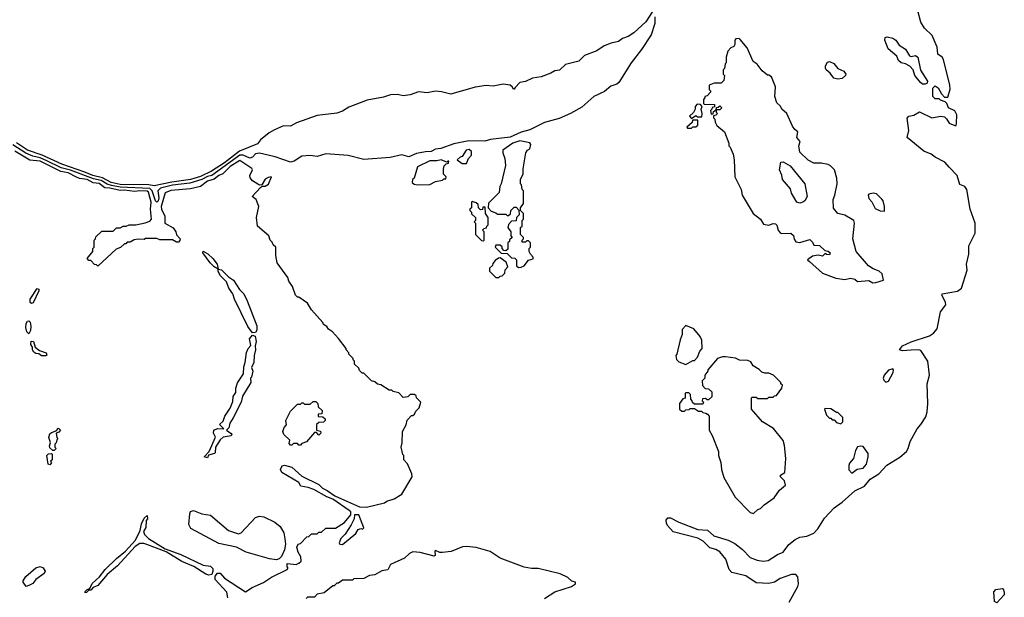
# Model space of a CAD drawing. Extents: x 2348354 to 2479840, y 460476 to 613653.
# Tile 300 of 305: x 2447970 to 2454968, y 605159 to 609261. Entities that reach past the tile are written whole.
import ezdxf

# ---------------------------------------------------------------- set-up
doc = ezdxf.new("R2010")
doc.units = 0

msp = doc.modelspace()

# ---------------------------------------------------------------- linework, layer by layer
at = {"layer": '0CON05XD'}
for points in [[(2452515, 609392.2), (2452420.8, 609245), (2452335, 609167.1), (2452295, 609141.8), (2452255, 609127.9), (2452225, 609105.6), (2452174.7, 609095.3), (2452124.1, 609075.9), (2452071.2, 609038.8), (2451983, 609007), (2451944.1, 608965.9), (2451848.1, 608941.9), (2451806.8, 608903.2), (2451772.3, 608897.7), (2451745, 608881.2), (2451675, 608856.2), (2451614.8, 608845.2), (2451565, 608822.9), (2451525.3, 608814.7), (2451491.5, 608778.5), (2451485, 608767.5), (2451478.3, 608768.3), (2451470, 608785), (2451455.3, 608795.3), (2451405, 608801.9), (2451335, 608788.8), (2451285, 608793), (2451208, 608782), (2451035, 608731.9), (2450968.6, 608748.6), (2450925, 608752.2), (2450865, 608742.6), (2450805, 608747.9), (2450745, 608727.8), (2450695, 608719.2), (2450655, 608728.6), (2450605, 608728.1), (2450555, 608710.3), (2450440.1, 608689.9), (2450310.2, 608639.8), (2450265, 608611.3), (2450225, 608596.2), (2450085, 608580.9), (2449937.9, 608527.9), (2449895, 608504), (2449845, 608507.4), (2449780.3, 608479.7), (2449742.5, 608457.5), (2449682.2, 608407.8), (2449660, 608380), (2449532, 608328), (2449424.6, 608245), (2449332.3, 608185), (2449255, 608148.3), (2449185, 608127), (2449052.2, 608107.8), (2448925, 608080.6), (2448887.1, 608087.1), (2448685, 608090.4), (2448619.5, 608105), (2448558.2, 608138.2), (2448490.5, 608155), (2448432.5, 608177.5), (2448268.5, 608235), (2448129.3, 608299.3), (2448024.6, 608335), (2447946.8, 608386.8)], [(2452485, 609280.8), (2452483.5, 609233.5), (2452457, 609153), (2452389.9, 609050.1), (2452316.2, 608955), (2452228.9, 608815), (2452215, 608803.6), (2452170.8, 608789.2), (2452125, 608752), (2452050, 608715), (2451965, 608640), (2451885, 608595.3), (2451805, 608559.7), (2451699.1, 608530.9), (2451595, 608479.2), (2451535, 608461.9), (2451456.6, 608426.6), (2451315, 608409.1), (2451275, 608397.3), (2451161.7, 608401.7), (2451055, 608379.1), (2450963.8, 608346.2), (2450925, 608341.9), (2450895, 608324.7), (2450855, 608323.2), (2450790.3, 608309.7), (2450735, 608287.7), (2450685, 608300), (2450603.1, 608283.1), (2450415, 608268.8), (2450305, 608297.5), (2450145, 608308.8), (2450085, 608288.8), (2450035, 608295.3), (2449975, 608290.5), (2449920, 608255), (2449895, 608250), (2449785, 608287.5), (2449675, 608313.8), (2449645, 608308.8), (2449623.8, 608285), (2449605, 608278.1), (2449559.2, 608299.2), (2449535, 608298.5), (2449335, 608155.1), (2449305, 608148.1), (2449265, 608125.8), (2449179.1, 608100.9), (2449056.9, 608085), (2448970, 608065), (2448952.9, 608045), (2448958.6, 607995), (2448955, 607974.6), (2448945, 607964.6), (2448934.7, 607974.7), (2448910.8, 608045), (2448895, 608061.4), (2448685, 608070.3), (2448622.7, 608082.7), (2448592.2, 608092.2), (2448548.6, 608118.6), (2448495, 608130), (2448331.7, 608191.7), (2448265, 608209.5), (2448162.2, 608257.8), (2448115, 608280.8), (2448062.4, 608292.4), (2448013.7, 608313.7), (2447921.5, 608371.5)], [(2453439.3, 605125), (2453499.7, 605235), (2453505.3, 605255.3), (2453500.8, 605305), (2453485, 605320), (2453455, 605320.7), (2453375, 605291.1), (2453335, 605266.9), (2453295, 605255.4), (2453205, 605261.8), (2453130.3, 605310.3), (2453030.8, 605335), (2453012.2, 605355), (2452989.3, 605429.3), (2452945, 605481.1), (2452917.9, 605497.9), (2452875, 605510), (2452827, 605557), (2452788.7, 605578.7), (2452615, 605623.8), (2452575, 605667.5), (2452566.2, 605685), (2452563.6, 605706.4), (2452577, 605723), (2452595, 605722), (2452655, 605691.4), (2452790.2, 605640.2), (2452858.8, 605635), (2452903.9, 605593.9), (2453005, 605563.3), (2453051.7, 605541.7), (2453107.4, 605497.4), (2453160.8, 605440.8), (2453211.4, 605421.4), (2453254.7, 605414.7), (2453290.4, 605419.6), (2453355, 605462.9), (2453395, 605479.2), (2453435.9, 605534.1), (2453480.1, 605569.9), (2453515, 605586.7), (2453565, 605593.5), (2453615, 605614.4), (2453642.9, 605645), (2453690.3, 605719.7), (2453758.5, 605795), (2453815, 605833.1), (2453905, 605913.8), (2453975, 605946.8), (2454015, 605996.7), (2454075.5, 606035), (2454131.9, 606098.1), (2454225, 606152.7), (2454271.8, 606195), (2454285.4, 606215), (2454298.9, 606265), (2454347.1, 606355), (2454375.3, 606384.7), (2454409.8, 606440.2), (2454419.5, 606475), (2454423.1, 606535), (2454418.8, 606675), (2454435.8, 606735), (2454424.7, 606834.7), (2454375, 606911.9), (2454355, 606916.9), (2454306.7, 606913.3), (2454245, 606909.4), (2454222.5, 606915), (2454245, 606944.3), (2454305, 606973.6), (2454435.7, 607015), (2454465.2, 607034.8), (2454490.5, 607065), (2454514.5, 607185.5), (2454552.5, 607235), (2454550.6, 607255), (2454524.2, 607305), (2454526.1, 607313.9), (2454635, 607333.6), (2454662.1, 607355), (2454702.5, 607482.5), (2454699.5, 607525), (2454715.6, 607595), (2454714.3, 607655), (2454760.4, 607745), (2454759.3, 607815), (2454724.5, 607914.5), (2454701.4, 608055), (2454686.2, 608075), (2454651.4, 608091.4), (2454632.5, 608155), (2454575, 608213.8), (2454545, 608248), (2454475, 608284), (2454447, 608307), (2454395, 608327.5), (2454277.5, 608425), (2454290, 608475), (2454278.3, 608561.7), (2454290, 608575), (2454325, 608583.3), (2454365, 608607.5), (2454453.6, 608563.6), (2454515, 608576.2), (2454541.7, 608571.7), (2454557.3, 608557.3), (2454575, 608526.7), (2454615, 608510), (2454625, 608510), (2454627.3, 608522.7), (2454630, 608585), (2454615, 608613.3), (2454570, 608635), (2454560, 608665), (2454548.3, 608678.3), (2454515, 608690), (2454505, 608700), (2454475, 608700), (2454460, 608715), (2454460, 608775), (2454475, 608790), (2454496.4, 608776.4), (2454520, 608735), (2454541.7, 608711.7), (2454565, 608710), (2454582, 608768), (2454581.4, 608795), (2454535, 608978.8), (2454525, 608994), (2454496.1, 609016.1), (2454491.2, 609065), (2454455, 609148.8), (2454400.4, 609200.4), (2454375, 609243.3), (2454354.1, 609324.1)], [(2454033, 607393), (2454055, 607393.3), (2454108.3, 607411.7), (2454100, 607455), (2454077.5, 607475), (2454035, 607491.2), (2454002.1, 607512.1), (2453914.1, 607614.1), (2453890, 607705), (2453902.5, 607815), (2453897.5, 607835), (2453835, 607873.3), (2453785, 607883.8), (2453752.7, 607922.7), (2453751.2, 607985), (2453763.8, 608015), (2453780, 608095), (2453776.4, 608136.4), (2453760, 608195), (2453733, 608223), (2453715, 608232.5), (2453665, 608242.5), (2453615, 608242.5), (2453573, 608263), (2453515, 608320), (2453507.5, 608365), (2453517.5, 608395), (2453492.5, 608425), (2453500, 608465), (2453480, 608480), (2453462.5, 608505), (2453422.5, 608595), (2453387.5, 608625), (2453376.4, 608646.4), (2453351.2, 608671.2), (2453337.5, 608715), (2453342.5, 608785), (2453312.5, 608855), (2453295, 608867.5), (2453285, 608867.5), (2453247, 608897), (2453210, 608945), (2453182.5, 608965), (2453141.2, 609061.2), (2453090.7, 609120.7), (2453083, 609127), (2453060, 609125), (2453052.5, 609115), (2453052.5, 609085), (2453045, 609070), (2453025, 609060), (2453003, 609037), (2452990, 608995), (2452990, 608955), (2452983, 608947), (2452980, 608915), (2452970, 608905), (2452970, 608875), (2452980, 608865), (2452975, 608830), (2452955, 608810), (2452905, 608810), (2452870, 608795), (2452870, 608765), (2452880, 608755), (2452880, 608745), (2452855, 608720), (2452840, 608715), (2452840, 608705), (2452830, 608695), (2452830, 608665), (2452835, 608660), (2452908.3, 608658.3), (2452908.3, 608641.7), (2452891.7, 608638.3), (2452890, 608625), (2452880, 608615), (2452885, 608590), (2452898.3, 608591.7), (2452901.7, 608608.3), (2452920, 608620), (2452921.7, 608638.3), (2452935, 608640), (2452945, 608650), (2452960, 608635), (2452945, 608620), (2452920, 608620), (2452920, 608605), (2452930, 608595), (2452918.3, 608581.7), (2452901.7, 608578.3), (2452900, 608565), (2452910, 608555), (2452913, 608533), (2452925, 608510), (2452980, 608465), (2453010, 608385), (2453010, 608365), (2453020, 608355), (2453040, 608305), (2453047.5, 608265), (2453052.5, 608145), (2453098, 608055), (2453103.9, 608013.9), (2453183.3, 607885), (2453234.2, 607844.2), (2453255, 607807.5), (2453295, 607802.5), (2453325, 607812.5), (2453341.7, 607811.7), (2453351.7, 607801.7), (2453360, 607765), (2453375, 607747.5), (2453385, 607742.5), (2453450, 607745), (2453468.3, 607728.3), (2453473, 607703), (2453485, 607682.5), (2453515, 607677.5), (2453585, 607700), (2453605, 607680), (2453615, 607660), (2453655, 607657.5), (2453691.7, 607621.7), (2453715, 607617.5), (2453730, 607605), (2453725, 607590), (2453703, 607593), (2453695, 607600), (2453675, 607582.5), (2453645, 607587.5), (2453605, 607582.5), (2453570, 607555), (2453583, 607543), (2453675, 607460), (2453770, 607425), (2453835, 607416), (2453875, 607426.2), (2453905, 607417.5), (2453925, 607402.5), (2454005, 607407.5), (2454033, 607393)], [(2454405, 608802.5), (2454385, 608802.5), (2454372.5, 608815), (2454332.5, 608865), (2454320, 608905), (2454295, 608930), (2454265, 608947.5), (2454233.9, 608953.9), (2454215, 608970), (2454203, 609003), (2454142.5, 609055), (2454117.5, 609115), (2454120, 609135), (2454135, 609140), (2454175, 609130), (2454195.9, 609115.9), (2454220.5, 609080.5), (2454265, 609052.5), (2454293.6, 609003.6), (2454305, 609000), (2454336.1, 609006.1), (2454352.5, 608995), (2454373, 608903), (2454422.5, 608825), (2454420, 608810), (2454405, 608802.5)], [(2453785, 608838.6), (2453755.6, 608845.6), (2453730.9, 608880.9), (2453701.4, 608905), (2453695.7, 608915), (2453697, 608933), (2453710.5, 608959.5), (2453725, 608963.3), (2453755, 608949.2), (2453784.4, 608914.4), (2453828, 608895), (2453841.2, 608875), (2453840, 608865), (2453815, 608844.2), (2453785, 608838.6)], [(2452745, 608560), (2452775, 608580), (2452785, 608570), (2452818.3, 608571.7), (2452820, 608595), (2452812.5, 608625), (2452820, 608645), (2452808.3, 608658.3), (2452785, 608660), (2452770, 608645), (2452770, 608625), (2452758.3, 608601.7), (2452730, 608575), (2452745, 608560)], [(2452745, 608490), (2452755, 608500), (2452775, 608500), (2452788.3, 608511.7), (2452788.3, 608548.3), (2452751.7, 608548.3), (2452748.3, 608531.7), (2452711.7, 608498.3), (2452715, 608490), (2452745, 608490)], [(2451515, 607500), (2451535, 607502.5), (2451555, 607512.5), (2451585, 607552.5), (2451618.3, 607561.7), (2451620, 607575), (2451600, 607595), (2451590, 607615), (2451590, 607635), (2451600, 607645), (2451600, 607675), (2451585, 607690), (2451575, 607690), (2451565, 607680), (2451541.7, 607681.7), (2451540, 607695), (2451550, 607705), (2451550, 607715), (2451530, 607735), (2451530, 607785), (2451540, 607795), (2451540, 607835), (2451550, 607845), (2451550, 607885), (2451530, 607905), (2451530, 607925), (2451550, 607955), (2451550, 608045), (2451540, 608055), (2451537, 608087), (2451530, 608095), (2451530, 608125), (2451547.5, 608165), (2451548.3, 608201.7), (2451567.5, 608315), (2451580, 608335), (2451596.7, 608343.3), (2451602.5, 608375), (2451595, 608387.5), (2451525, 608401.2), (2451474.2, 608385), (2451403.3, 608335), (2451402.5, 608315), (2451417.5, 608275), (2451422.5, 608225), (2451392.5, 608095), (2451382.5, 608075), (2451377, 608033), (2451301.7, 607958.3), (2451300, 607925), (2451321.7, 607901.7), (2451355, 607890), (2451365, 607880), (2451425, 607880), (2451435, 607870), (2451445, 607870), (2451458.3, 607881.7), (2451460, 607905), (2451485, 607930), (2451498.3, 607928.3), (2451518.3, 607908.3), (2451520, 607875), (2451500, 607855), (2451498.3, 607831.7), (2451465, 607830), (2451443, 607807), (2451440, 607785), (2451460, 607755), (2451460, 607725), (2451470, 607715), (2451451.7, 607698.3), (2451450, 607685), (2451440, 607675), (2451438.3, 607631.7), (2451425, 607620), (2451411.7, 607621.7), (2451400, 607635), (2451398.3, 607648.3), (2451385, 607660), (2451355, 607660), (2451350, 607645), (2451391.7, 607601.7), (2451435, 607600), (2451465, 607570), (2451488.3, 607568.3), (2451500, 607555), (2451501.7, 607511.7), (2451515, 607500)], [(2449450, 605155), (2449442.5, 605195), (2449358.6, 605285), (2449360.3, 605309.7), (2449375, 605328.8), (2449395, 605330), (2449426.2, 605295), (2449575, 605197.5), (2449622.9, 605227.1), (2449703, 605263), (2449759.3, 605300.7), (2449870, 605355), (2449877.5, 605365), (2449870, 605375), (2449871.7, 605398.3), (2449935, 605392.5), (2449955, 605400), (2449970, 605415), (2449967.5, 605445), (2449948.3, 605478.3), (2449940, 605515), (2449950, 605535), (2449965, 605540), (2450011.7, 605588.3), (2450025, 605590), (2450045, 605610), (2450085, 605610), (2450095, 605620), (2450115, 605620), (2450145, 605650), (2450215, 605650), (2450279.5, 605690.5), (2450322.5, 605745), (2450322.5, 605765), (2450312.5, 605775), (2450196.2, 605856.2), (2450152.3, 605872.3), (2450060, 605925), (2450019.3, 605939.3), (2449967, 605947), (2449953, 605973), (2449832.5, 606045), (2449823.8, 606065), (2449835, 606093.3), (2449853, 606097), (2449905, 606082.5), (2449975, 606020), (2450095, 605958.8), (2450122.7, 605932.7), (2450155, 605918), (2450210, 605880), (2450299.4, 605839.4), (2450385, 605800), (2450435, 605797.5), (2450561.7, 605828.3), (2450578.3, 605841.7), (2450631.7, 605858.3), (2450685, 605890), (2450760, 606015), (2450757.5, 606035), (2450726.7, 606106.7), (2450700, 606135), (2450700, 606165), (2450692.5, 606172.5), (2450680, 606225), (2450687.5, 606255), (2450690, 606335), (2450717, 606383), (2450723, 606417), (2450755, 606450), (2450765, 606450), (2450775, 606460), (2450785, 606480), (2450810, 606505), (2450820, 606545), (2450790, 606575), (2450788.3, 606588.3), (2450775, 606600), (2450745, 606600), (2450727.5, 606582.5), (2450695, 606577.5), (2450665, 606610), (2450625, 606620), (2450615, 606630), (2450595, 606630), (2450537, 606667), (2450513, 606673), (2450495, 606690), (2450470, 606695), (2450415, 606750), (2450405, 606750), (2450385, 606770), (2450380, 606785), (2450350, 606815), (2450350, 606835), (2450340, 606845), (2450340, 606855), (2450310, 606885), (2450310, 606895), (2450290, 606915), (2450290, 606925), (2450236.4, 606996.4), (2450193, 607043), (2450165, 607062.5), (2450153, 607083), (2450130, 607095), (2450125, 607110), (2450045, 607200), (2450016.4, 607246.4), (2449955, 607290), (2449945, 607290), (2449930, 607305), (2449910, 607365), (2449883, 607403), (2449875, 607430), (2449800, 607535), (2449790, 607585), (2449790, 607645), (2449771.7, 607661.7), (2449765, 607680), (2449750, 607695), (2449740, 607725), (2449660, 607795), (2449652.5, 607855), (2449670, 607935), (2449650, 607985), (2449622.5, 608005), (2449680.7, 608069.3), (2449692.5, 608077.5), (2449715, 608078), (2449737.9, 608092.1), (2449760, 608145), (2449735, 608140.8), (2449715, 608127.8), (2449691.2, 608088.8), (2449675, 608086.2), (2449661.7, 608091.7), (2449625.6, 608115.6), (2449608.9, 608138.9), (2449605.7, 608155), (2449623.8, 608195), (2449620, 608205), (2449535, 608260.5), (2449465, 608218.4), (2449414.4, 608165.6), (2449385, 608154.5), (2449352.9, 608127.1), (2449305.7, 608115), (2449255, 608077.1), (2449185, 608059.1), (2449045, 608046.8), (2449005, 608030.8), (2448974.8, 607935), (2448977.1, 607915), (2449000.8, 607865), (2449000.5, 607815), (2449061.5, 607781.5), (2449078.9, 607755), (2449085, 607733.8), (2449110, 607705), (2449108.3, 607691.7), (2449098.1, 607681.9), (2449085, 607681.4), (2449055, 607697.5), (2448965, 607697.5), (2448945, 607707.5), (2448865, 607707.5), (2448855, 607700), (2448815, 607702.5), (2448783, 607697), (2448755, 607680), (2448735, 607680), (2448725, 607670), (2448715, 607670), (2448687, 607643), (2448655, 607630), (2448525, 607510), (2448515, 607520), (2448501.7, 607521.7), (2448475, 607550), (2448461.7, 607551.7), (2448450, 607565), (2448490, 607615), (2448490, 607635), (2448500, 607645), (2448500, 607695), (2448510, 607705), (2448511.7, 607718.3), (2448555, 607760), (2448635, 607760), (2448658.3, 607781.7), (2448685, 607782.5), (2448705, 607793.3), (2448726.1, 607793.9), (2448747, 607803), (2448795, 607804), (2448863, 607817), (2448895, 607828.8), (2448907.1, 607845), (2448900, 607915), (2448905.6, 607965), (2448885.6, 608035), (2448875, 608042.6), (2448825, 608046.1), (2448785, 608040), (2448715, 608049.3), (2448685, 608047.5), (2448611.2, 608065), (2448575, 608066.1), (2448535, 608098.1), (2448493.3, 608103.3), (2448449.5, 608125), (2448395, 608132.5), (2448373.6, 608143.6), (2448315, 608173), (2448262.3, 608182.3), (2448115, 608256.6), (2448043.3, 608263.3), (2447936.5, 608326.5)], [(2451145, 608240), (2451160, 608275), (2451181.7, 608298.3), (2451181.2, 608325), (2451165, 608339.2), (2451143.3, 608335), (2451115, 608290), (2451100, 608285), (2451080, 608265), (2451115, 608240), (2451145, 608240)], [(2450795, 608087.5), (2450885, 608090), (2450925, 608112.5), (2450975, 608120), (2450985, 608130), (2450998.3, 608131.7), (2451000, 608145), (2450983, 608163), (2450981.7, 608198.3), (2450987.5, 608222.5), (2451001.7, 608238.3), (2451018.3, 608241.7), (2451020, 608255), (2451013, 608257), (2451005, 608250), (2450965, 608266.2), (2450935, 608258.8), (2450885, 608258.6), (2450797.5, 608215), (2450772.5, 608135), (2450762.5, 608125), (2450760, 608105), (2450773.3, 608093.3), (2450795, 608087.5)], [(2453515, 607956.7), (2453492.5, 607965), (2453455, 608030), (2453448.8, 608058.8), (2453390, 608125), (2453387, 608157), (2453370, 608195), (2453380, 608250), (2453395, 608252.5), (2453445, 608222.5), (2453550, 608095), (2453567.5, 608005), (2453550, 607975), (2453535, 607963.8), (2453515, 607956.7)], [(2454115, 607900), (2454116.7, 607935), (2454106, 607975), (2454097, 607987), (2454060, 608025), (2454035, 608030), (2454005, 608022.5), (2454000, 608015), (2454005, 607990), (2454026.1, 607966.1), (2454050.7, 607920.7), (2454085, 607902.5), (2454115, 607900)], [(2451265, 607690), (2451270, 607695), (2451270, 607755), (2451260, 607765), (2451271.7, 607778.3), (2451288.3, 607781.7), (2451290, 607795), (2451300, 607805), (2451300, 607855), (2451280, 607885), (2451278.3, 607928.3), (2451261.7, 607928.3), (2451258.3, 607911.7), (2451245, 607910), (2451230, 607925), (2451228.3, 607948.3), (2451215, 607960), (2451185, 607970), (2451180, 607965), (2451180, 607925), (2451170, 607915), (2451170, 607905), (2451180, 607895), (2451181.7, 607881.7), (2451210, 607855), (2451210, 607835), (2451200, 607825), (2451210, 607815), (2451210, 607735), (2451251.7, 607691.7), (2451265, 607690)], [(2449625, 607036.2), (2449592.2, 607082.2), (2449496.9, 607275), (2449485, 607313.3), (2449456.9, 607355), (2449440, 607400), (2449395.8, 607445), (2449380, 607475), (2449380, 607490), (2449353.3, 607505), (2449324.4, 607534.4), (2449271.2, 607605), (2449274.2, 607615.8), (2449307.3, 607597.3), (2449343.9, 607563.9), (2449373.3, 607525), (2449380, 607490), (2449405, 607483.8), (2449454.1, 607434.1), (2449490, 607410), (2449533.3, 607345), (2449562.5, 607315), (2449587.5, 607265), (2449655.8, 607085.8), (2449654.3, 607055.7), (2449645, 607040), (2449625, 607036.2)], [(2451375, 607430), (2451385, 607440), (2451398.3, 607441.7), (2451418.3, 607461.7), (2451420, 607485), (2451440, 607505), (2451428.3, 607538.3), (2451385, 607570), (2451371.7, 607568.3), (2451350, 607550), (2451331.7, 607528.3), (2451330, 607515), (2451310, 607495), (2451310, 607475), (2451341.7, 607441.7), (2451355, 607430), (2451375, 607430)], [(2448055, 607246.2), (2448045, 607253.3), (2448044.2, 607275), (2448095, 607352.5), (2448106.1, 607346.1), (2448106.7, 607335), (2448065, 607250), (2448055, 607246.2)], [(2448035, 607030), (2448020, 607045), (2448014, 607075), (2448016.1, 607103.9), (2448025, 607120), (2448035, 607122.5), (2448043.6, 607113.6), (2448050, 607085), (2448046.4, 607053.6), (2448035, 607030)], [(2452705, 606812.5), (2452755, 606840), (2452765, 606840), (2452787, 606863), (2452803, 606907), (2452820, 606925), (2452817.5, 606985), (2452805, 607010), (2452760, 607065), (2452705, 607090), (2452678.3, 607061.7), (2452677.5, 607025), (2452663, 606987), (2452640, 606885), (2452632.5, 606875), (2452638.3, 606848.3), (2452655, 606830), (2452705, 606812.5)], [(2448125, 606872.5), (2448106.7, 606886.7), (2448085, 606890), (2448070.7, 606900.7), (2448060, 606915), (2448060, 606935), (2448050, 606955), (2448051.7, 606978.3), (2448067.5, 606975), (2448080, 606935), (2448111.7, 606911.7), (2448157.5, 606895), (2448162.5, 606877.5), (2448155, 606873.3), (2448125, 606872.5)], [(2449305, 606150), (2449280, 606155), (2449317, 606193), (2449362.5, 606295), (2449347.5, 606325), (2449350, 606345), (2449375, 606357.5), (2449420, 606355), (2449390, 606385), (2449415, 606410), (2449428.8, 606445), (2449465, 606502.5), (2449485, 606550), (2449487.5, 606585), (2449507, 606613), (2449507, 606643), (2449518.3, 606681.7), (2449560, 606745), (2449562.5, 606795), (2449572.5, 606825), (2449582, 606898), (2449593.9, 606926.1), (2449613, 606947), (2449604, 606995), (2449625, 607021.2), (2449642.7, 607012.7), (2449651.4, 606975), (2449642.5, 606945), (2449646.7, 606915), (2449636.7, 606875), (2449634, 606825), (2449618.3, 606791.7), (2449626.7, 606765), (2449617, 606723), (2449610, 606715), (2449612.5, 606685), (2449553.9, 606586.1), (2449544, 606545), (2449487.9, 606432.1), (2449463.3, 606395), (2449457, 606363), (2449440, 606345), (2449473, 606323), (2449477.5, 606315), (2449472.5, 606305), (2449415, 606296.7), (2449393.8, 606276.2), (2449362.5, 606225), (2449360, 606185), (2449355, 606180), (2449311.7, 606168.3), (2449305, 606150)], [(2453185, 605752.5), (2453215, 605782.5), (2453235, 605790), (2453260, 605815), (2453332.5, 605865), (2453370.7, 605919.3), (2453412.5, 605955), (2453406.2, 605985), (2453376.7, 606015), (2453377.5, 606025), (2453408.8, 606045), (2453416, 606145), (2453405.9, 606235.9), (2453395, 606272.5), (2453326.4, 606356.4), (2453250, 606405), (2453170, 606495), (2453170, 606575), (2453175, 606580), (2453205, 606580), (2453215, 606570), (2453285, 606570), (2453295, 606580), (2453325, 606580), (2453335, 606590), (2453348.3, 606591.7), (2453387, 606643), (2453390, 606665), (2453380, 606675), (2453380, 606685), (2453327, 606737), (2453295, 606750), (2453265, 606750), (2453245, 606757.5), (2453225, 606777.5), (2453183.3, 606803.3), (2453165, 606830), (2453145, 606840), (2453085, 606842.5), (2453057, 606857), (2452985, 606867.5), (2452965, 606867.5), (2452930, 606855), (2452860, 606775), (2452860, 606765), (2452840, 606735), (2452840, 606715), (2452820, 606695), (2452821.7, 606661.7), (2452841.7, 606641.7), (2452865, 606640), (2452888.3, 606618.3), (2452888.3, 606581.7), (2452865, 606560), (2452855, 606560), (2452845, 606570), (2452821.7, 606568.3), (2452820, 606555), (2452830, 606545), (2452825, 606530), (2452765, 606530), (2452751.7, 606541.7), (2452750, 606555), (2452740, 606565), (2452738.3, 606598.3), (2452725, 606610), (2452705, 606610), (2452700, 606605), (2452698.3, 606571.7), (2452681.7, 606568.3), (2452660, 606535), (2452660, 606495), (2452675, 606480), (2452695, 606480), (2452705, 606490), (2452727, 606493), (2452735, 606500), (2452765, 606500), (2452795, 606480), (2452815, 606480), (2452825, 606470), (2452847, 606467), (2452858.3, 606458.3), (2452870, 606445), (2452870, 606345), (2452891.7, 606308.3), (2452937.5, 606195), (2452937.5, 606165), (2452952.5, 606115), (2452957.5, 606065), (2452975, 606010), (2453055, 605870), (2453160.7, 605760.7), (2453185, 605752.5)], [(2454125, 606687.5), (2454145, 606692.5), (2454177.5, 606755), (2454180, 606775), (2454175, 606780), (2454145, 606772.5), (2454113, 606737), (2454107.5, 606715), (2454111.7, 606701.7), (2454125, 606687.5)], [(2449965, 606240), (2449955, 606240), (2449945, 606250), (2449915, 606250), (2449905, 606240), (2449895, 606240), (2449885, 606250), (2449890, 606275), (2449847.5, 606315), (2449840, 606335), (2449850, 606365), (2449867, 606383), (2449862.5, 606415), (2449895, 606480), (2449945, 606530), (2449965, 606530), (2449975, 606540), (2449985, 606540), (2449995, 606530), (2450035, 606530), (2450055, 606550), (2450075, 606550), (2450090, 606535), (2450091.7, 606511.7), (2450120, 606485), (2450118.3, 606461.7), (2450091.7, 606458.3), (2450091.7, 606441.7), (2450125, 606440), (2450140, 606425), (2450140, 606415), (2450128.3, 606401.7), (2450095, 606400), (2450080, 606385), (2450080, 606345), (2450108.3, 606338.3), (2450110, 606325), (2450095, 606310), (2450078.3, 606328.3), (2450065, 606330), (2450008.3, 606261.7), (2449975, 606250), (2449965, 606240)], [(2453805, 606390), (2453820, 606405), (2453820, 606435), (2453785, 606470), (2453775, 606470), (2453735, 606497.5), (2453695, 606500), (2453690, 606495), (2453703, 606453), (2453725, 606430), (2453735, 606430), (2453745, 606420), (2453758.3, 606418.3), (2453775, 606400), (2453805, 606390)], [(2448215, 606200), (2448205, 606200), (2448185, 606220), (2448182.5, 606235), (2448190, 606255), (2448176.7, 606295), (2448185, 606320), (2448195, 606330), (2448228.3, 606341.7), (2448245, 606360), (2448260, 606345), (2448248.3, 606331.7), (2448230, 606325), (2448233, 606293), (2448240, 606285), (2448233, 606277), (2448230, 606255), (2448220, 606245), (2448220, 606225), (2448230, 606215), (2448215, 606200)], [(2453885, 606040), (2453922.3, 606067.7), (2453965, 606076.2), (2453988.8, 606105), (2454000, 606155), (2453999.3, 606179.3), (2453965, 606230), (2453945, 606232.5), (2453923.3, 606226.7), (2453910, 606200), (2453896.7, 606145), (2453868.3, 606111.7), (2453862.5, 606095), (2453863.6, 606063.6), (2453885, 606040)], [(2448185, 606100), (2448173, 606103), (2448163.9, 606166.1), (2448175, 606177.5), (2448195, 606180), (2448200, 606175), (2448200, 606135), (2448190, 606125), (2448197, 606113), (2448185, 606100)], [(2449794.4, 605425.6), (2449745, 605430.6), (2449579.2, 605479.2), (2449510, 605515), (2449385, 605541.1), (2449186.7, 605646.7), (2449171.8, 605675), (2449178.2, 605751.8), (2449185, 605767.1), (2449205, 605774.7), (2449265, 605750.4), (2449325, 605741), (2449455, 605633.8), (2449525, 605610.2), (2449545, 605615.3), (2449644.8, 605725.2), (2449675, 605734.7), (2449705, 605731.1), (2449782.8, 605692.8), (2449820.6, 605660.6), (2449847.1, 605617.1), (2449854.6, 605574.6), (2449859.2, 605535), (2449852, 605495), (2449831.4, 605448.6), (2449815, 605431.2), (2449794.4, 605425.6)], [(2448435, 605190), (2448435, 605200), (2448450, 605215), (2448468.3, 605221.7), (2448484.1, 605255.9), (2448536.7, 605303.3), (2448577.5, 605355), (2448657.5, 605435), (2448723, 605487), (2448792.5, 605565), (2448827, 605633), (2448835, 605680), (2448855, 605720), (2448875, 605740), (2448877.5, 605715), (2448870, 605705), (2448866.7, 605655), (2448850, 605625), (2448857.5, 605605), (2448885, 605576.7), (2449003, 605503), (2449115, 605463.3), (2449275, 605387.5), (2449325, 605380), (2449342.5, 605362.5), (2449343.6, 605343.6), (2449335, 605320), (2449315, 605315.8), (2449293.2, 605323.2), (2449207, 605377), (2449121.7, 605411.7), (2449010.7, 605480.7), (2448874.2, 605534.2), (2448851.7, 605541.7), (2448825, 605540), (2448790.7, 605519.3), (2448665, 605382.5), (2448590.7, 605319.3), (2448525, 605242.5), (2448493, 605227), (2448475, 605210), (2448461.7, 605208.3), (2448445, 605192.5), (2448435, 605190)], [(2450265, 605534), (2450359.3, 605610.7), (2450375, 605640), (2450395, 605646.7), (2450406.7, 605643.3), (2450417, 605653), (2450380, 605745), (2450350, 605745), (2450347.5, 605715), (2450326.1, 605673.9), (2450282.3, 605607.7), (2450251.2, 605575), (2450240, 605545), (2450246.4, 605536.4), (2450265, 605534)], [(2451699.7, 605150.3), (2451773.3, 605196.7), (2451892.5, 605235), (2451920, 605255), (2451920, 605265), (2451893, 605273), (2451865, 605300), (2451810, 605325), (2451655, 605362.5), (2451606.4, 605363.6), (2451555, 605373.3), (2451385, 605436.7), (2451313.6, 605483.6), (2451213, 605513), (2451145, 605520), (2451117, 605517), (2451036.4, 605483.6), (2450975, 605476.7), (2450955, 605476.7), (2450925, 605490), (2450920, 605485), (2450922.5, 605455), (2450915, 605451.2), (2450815, 605476.7), (2450765, 605482.5), (2450740.7, 605469.3), (2450705, 605437.5), (2450605, 605392.5), (2450586.2, 605353.8), (2450543, 605347), (2450495, 605317.5), (2450455, 605312.5), (2450415, 605292.5), (2450345, 605290), (2450335, 605280), (2450265, 605280), (2450235, 605260), (2450225, 605260), (2450205, 605240), (2450195, 605240), (2450135, 605190), (2450085, 605180), (2450065, 605160), (2450015, 605160), (2450005, 605150)], [(2448015, 605235.4), (2447993.8, 605265), (2447993.8, 605275), (2448014.8, 605305.2), (2448085, 605368.4), (2448115, 605377.2), (2448137.2, 605367.2), (2448151.8, 605345), (2448145, 605327.1), (2448084.5, 605285.5), (2448063.6, 605256.4), (2448035, 605242.7), (2448015, 605235.4)], [(2454915, 605120), (2454898.3, 605128.3), (2454893, 605197), (2454906.4, 605213.6), (2454951.7, 605221.7), (2454958.3, 605218.3), (2454967.5, 605195), (2454967.5, 605175), (2454915, 605120)]]:
    msp.add_lwpolyline(points, dxfattribs=at)

doc.saveas('drawing.dxf')
